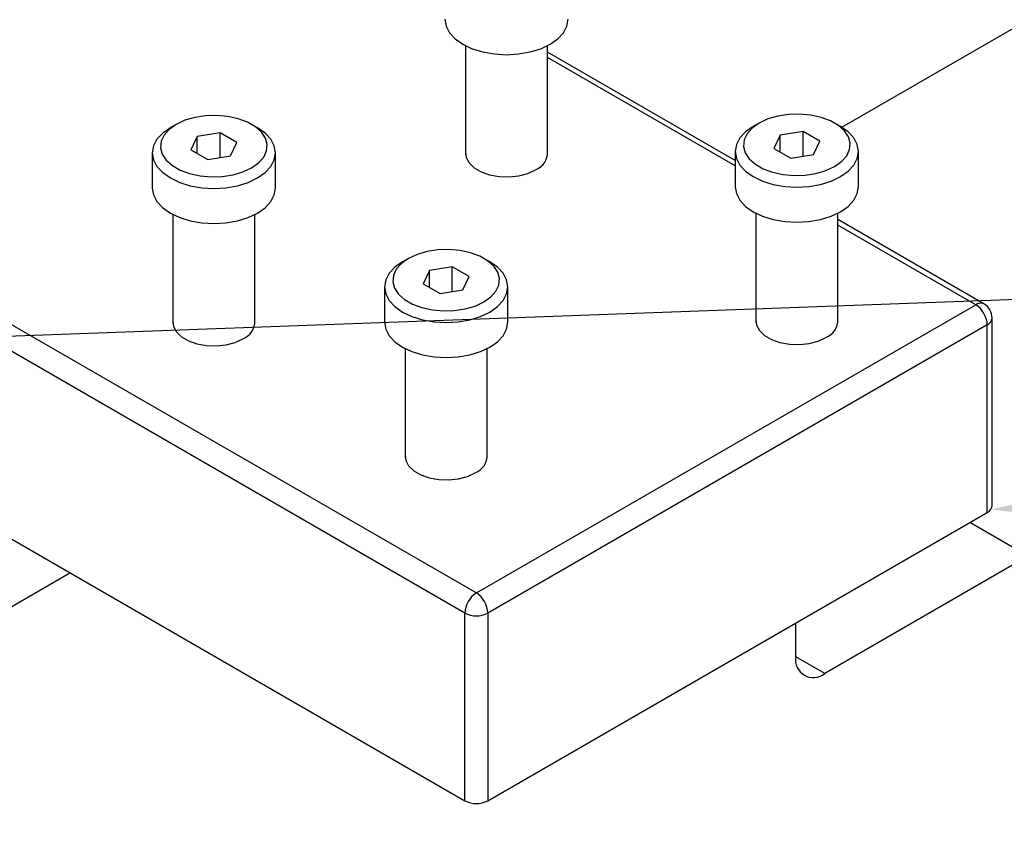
# Model space of a CAD drawing. Header units: inches. Extents: x 220 to 877, y 4 to 174.
# Tile 478 of 656: x 499.99 to 505.99, y 143.4 to 148.3. Entities that reach past the tile are written whole.
import ezdxf

# ---------------------------------------------------------------- set-up
doc = ezdxf.new("R2010")
doc.units = ezdxf.units.IN
doc.header["$LTSCALE"] = 0.5
doc.header["$MEASUREMENT"] = 0
for name, color, linetype in [('DSS-M-S', 53, 'Continuous'), ('MFT-M-S', 8, 'Continuous'), ('RAI-M-S', 8, 'Continuous'), ('SID-M-S', 105, 'Continuous'), ('SVD-M-S', 8, 'Continuous')]:
    doc.layers.add(name, color=color, linetype=linetype)

msp = doc.modelspace()

# ---------------------------------------------------------------- linework, layer by layer
at = {"layer": 'DSS-M-S', "linetype": 'Continuous', "lineweight": 25}
for p, q in [((504.99792, 147.64098), (506.13062, 148.29488)), ((494.1098, 141.35541), (500.29728, 144.92736))]:
    msp.add_line(p, q, dxfattribs=at)
at = {"layer": 'MFT-M-S', "linetype": 'Continuous', "lineweight": 25}
for p, q in [((506.13062, 145.02871), (505.77632, 145.23325)), ((506.13062, 145.02871), (504.89318, 144.31436)), ((495.52402, 142.17182), (500.29728, 144.92736)), ((504.71641, 144.41644), (504.71641, 144.62137)), ((504.89318, 144.31436), (504.71641, 144.41641))]:
    msp.add_line(p, q, dxfattribs=at)
msp.add_arc((504.82417, 144.39896), 0.10918, 170.785963, 309.203285, dxfattribs=at)
at = {"layer": 'RAI-M-S', "linetype": 'Continuous', "lineweight": 25}
for p, q in [((504.34848, 147.43947), (503.20571, 148.09918)), ((504.34848, 147.40566), (503.20571, 148.06536)), ((497.89283, 147.62187), (502.77186, 144.80526)), ((502.70115, 144.68279), (497.82211, 147.4994)), ((502.70571, 147.49221), (502.70567, 147.49181)), ((502.70567, 147.49181), (502.70931, 147.45702)), ((502.70931, 147.45702), (502.72728, 147.42373)), ((502.72728, 147.42373), (502.75852, 147.3939)), ((502.75852, 147.3939), (502.80122, 147.36925)), ((502.80122, 147.36925), (502.8529, 147.35121)), ((503.0853, 147.35933), (503.13284, 147.38083)), ((502.8529, 147.35121), (502.91056, 147.34084)), ((502.91056, 147.34084), (502.97083, 147.33874)), ((502.97083, 147.33874), (503.03023, 147.34502)), ((503.03023, 147.34502), (503.0853, 147.35933)), ((505.86242, 146.56549), (504.97348, 147.07867)), ((505.81242, 146.56054), (504.97348, 147.04485)), ((502.77186, 144.80526), (505.81242, 146.56054)), ((500.9238, 146.46354), (500.92376, 146.46314)), ((500.92376, 146.46314), (500.9274, 146.42834)), ((504.47348, 146.4717), (504.47343, 146.4713)), ((504.47343, 146.4713), (504.47708, 146.43651)), ((505.91242, 145.33573), (505.91242, 146.47889)), ((500.9274, 146.42834), (500.94537, 146.39506)), ((505.88313, 146.43807), (502.84257, 144.68279)), ((504.47708, 146.43651), (504.49505, 146.40322)), ((504.49505, 146.40322), (504.52629, 146.37339)), ((505.88313, 145.29491), (505.88313, 146.43807)), ((497.82211, 146.35624), (502.70115, 143.53963)), ((500.94537, 146.39506), (500.97661, 146.36522)), ((500.97661, 146.36522), (501.01931, 146.34057)), ((501.30339, 146.33065), (501.35093, 146.35215)), ((504.52629, 146.37339), (504.56899, 146.34874)), ((504.56899, 146.34874), (504.62067, 146.3307)), ((504.85307, 146.33882), (504.90061, 146.36032)), ((501.01931, 146.34057), (501.07099, 146.32254)), ((501.07099, 146.32254), (501.12865, 146.31217)), ((501.12865, 146.31217), (501.18893, 146.31006)), ((501.18893, 146.31006), (501.24833, 146.31635)), ((501.24833, 146.31635), (501.30339, 146.33065)), ((504.62067, 146.3307), (504.67832, 146.32033)), ((504.67832, 146.32033), (504.7386, 146.31823)), ((504.7386, 146.31823), (504.798, 146.32451)), ((504.798, 146.32451), (504.85307, 146.33882)), ((502.33801, 145.64713), (502.33797, 145.64673)), ((502.33797, 145.64673), (502.34162, 145.61193)), ((502.34162, 145.61193), (502.35958, 145.57865)), ((502.35958, 145.57865), (502.39082, 145.54882)), ((502.39082, 145.54882), (502.43353, 145.52417)), ((502.43353, 145.52417), (502.48521, 145.50613)), ((502.48521, 145.50613), (502.54286, 145.49576)), ((502.66254, 145.49994), (502.71761, 145.51425)), ((502.71761, 145.51425), (502.76514, 145.53575)), ((502.54286, 145.49576), (502.60314, 145.49365)), ((502.60314, 145.49365), (502.66254, 145.49994)), ((502.84257, 143.53963), (505.88313, 145.29491)), ((502.70115, 143.53963), (502.70115, 144.68279)), ((502.84257, 144.68279), (502.84257, 143.53963))]:
    msp.add_line(p, q, dxfattribs=at)
for centre, radius, start, end in [((503.08728, 147.49016), 0.11845, 292.622387, 0.992107), ((505.84171, 146.51965), 0.0503, 65.692881, 125.617577), ((505.72961, 146.43108), 0.15368, 2.605478, 57.394522), ((505.81242, 146.47889), 0.1, 0, 60.002688), ((501.30537, 146.46149), 0.11845, 292.622387, 0.992107), ((504.85504, 146.46965), 0.11845, 292.622387, 0.992107), ((505.86238, 146.48388), 0.05029, 294.374658, 354.305201), ((502.71958, 145.64508), 0.11845, 292.622387, 0.992107), ((505.86238, 145.34072), 0.05029, 294.374658, 354.305201), ((502.85467, 144.6758), 0.15368, 122.605478, 177.394522), ((502.68905, 144.6758), 0.15368, 2.605478, 57.394522), ((502.77186, 144.81926), 0.1537, 242.609672, 297.390328), ((502.77186, 143.6761), 0.1537, 242.609672, 297.390328)]:
    msp.add_arc(centre, radius, start, end, dxfattribs=at)
at = {"layer": 'SID-M-S'}
msp.add_line((497.78356, 146.29052), (510.65747, 146.76253), dxfattribs=at)
msp.add_solid([(506.06198, 145.29558), (505.90487, 145.31373), (506.06198, 145.29558), (506.05937, 145.34752)], dxfattribs=at)
at = {"layer": 'SVD-M-S', "linetype": 'Continuous', "lineweight": 25}
for p, q in [((502.58071, 148.29962), (502.58792, 148.25739)), ((503.3235, 148.25739), (503.33071, 148.29962)), ((502.58792, 148.25739), (502.60926, 148.21678)), ((502.60926, 148.21678), (502.64391, 148.17935)), ((503.26751, 148.17935), (503.30216, 148.21678)), ((503.30216, 148.21678), (503.3235, 148.25739)), ((502.64391, 148.17935), (502.69054, 148.14655)), ((502.69054, 148.14655), (502.74737, 148.11962)), ((503.16405, 148.11962), (503.22087, 148.14655)), ((503.22087, 148.14655), (503.26751, 148.17935)), ((502.70571, 148.13827), (502.70571, 147.47395)), ((502.74737, 148.11962), (502.8122, 148.09962)), ((502.8122, 148.09962), (502.88255, 148.0873)), ((502.88255, 148.0873), (502.95571, 148.08314)), ((502.95571, 148.08314), (503.02887, 148.0873)), ((503.02887, 148.0873), (503.09922, 148.09962)), ((503.09922, 148.09962), (503.16405, 148.11962)), ((503.20571, 147.47395), (503.20571, 148.13827)), ((504.74049, 147.72164), (504.67264, 147.71959)), ((504.80759, 147.71551), (504.74049, 147.72164)), ((500.99679, 147.68347), (500.94399, 147.65878)), ((501.05733, 147.70128), (500.99679, 147.68347)), ((501.12296, 147.71143), (501.05733, 147.70128)), ((501.19081, 147.71348), (501.12296, 147.71143)), ((501.25792, 147.70734), (501.19081, 147.71348)), ((501.32135, 147.69329), (501.25792, 147.70734)), ((501.37833, 147.67193), (501.32135, 147.69329)), ((501.42637, 147.64419), (501.37833, 147.67193)), ((504.49367, 147.66695), (504.45091, 147.63647)), ((504.49363, 147.66693), (504.45827, 147.64651)), ((504.54647, 147.69163), (504.49367, 147.66695)), ((504.60701, 147.70944), (504.54647, 147.69163)), ((504.67264, 147.71959), (504.60701, 147.70944)), ((504.87102, 147.70145), (504.80759, 147.71551)), ((504.92801, 147.68009), (504.87102, 147.70145)), ((504.97605, 147.65235), (504.92801, 147.68009)), ((504.98869, 147.64651), (504.95332, 147.66693)), ((500.862, 147.60556), (500.82735, 147.56814)), ((500.90864, 147.63837), (500.862, 147.60556)), ((500.90123, 147.6283), (500.87039, 147.59335)), ((500.94399, 147.65878), (500.90123, 147.6283)), ((500.94395, 147.65876), (500.90859, 147.63834)), ((501.21116, 147.6066), (501.07174, 147.58504)), ((501.31322, 147.54768), (501.21116, 147.6066)), ((501.21116, 147.45719), (501.21116, 147.6066)), ((501.43901, 147.63834), (501.40365, 147.65876)), ((501.46338, 147.6113), (501.42637, 147.64419)), ((501.4856, 147.60556), (501.43901, 147.63834)), ((501.48773, 147.57468), (501.46338, 147.6113)), ((501.52026, 147.56814), (501.4856, 147.60556)), ((504.41168, 147.61373), (504.37702, 147.5763)), ((504.42006, 147.60152), (504.40248, 147.56363)), ((504.45831, 147.64653), (504.41168, 147.61373)), ((504.45091, 147.63647), (504.42006, 147.60152)), ((504.76083, 147.61477), (504.62141, 147.5932)), ((504.8629, 147.55585), (504.76083, 147.61477)), ((504.76083, 147.46535), (504.76083, 147.61477)), ((505.01305, 147.61946), (504.97605, 147.65235)), ((505.03528, 147.61373), (504.98869, 147.64651)), ((505.0374, 147.58284), (505.01305, 147.61946)), ((505.06993, 147.5763), (505.03528, 147.61373)), ((500.82735, 147.56814), (500.80601, 147.52752)), ((500.8528, 147.55547), (500.84925, 147.5163)), ((500.87039, 147.59335), (500.8528, 147.55547)), ((501.07174, 147.58504), (501.03438, 147.50455)), ((501.07174, 147.48299), (501.07174, 147.58504)), ((501.27586, 147.4672), (501.31322, 147.54768)), ((501.49836, 147.53594), (501.48773, 147.57468)), ((501.5416, 147.52752), (501.52026, 147.56814)), ((504.37702, 147.5763), (504.35568, 147.53569)), ((504.40248, 147.56363), (504.39892, 147.52446)), ((504.62141, 147.5932), (504.58406, 147.51272)), ((504.62141, 147.49115), (504.62141, 147.5932)), ((504.82554, 147.47536), (504.8629, 147.55585)), ((505.04803, 147.5441), (505.0374, 147.58284)), ((505.04448, 147.50493), (505.04803, 147.5441)), ((505.09127, 147.53569), (505.06993, 147.5763)), ((500.80601, 147.52752), (500.7988, 147.48529)), ((500.7988, 147.48529), (500.7988, 147.27095)), ((500.7988, 147.48529), (500.80601, 147.44306)), ((500.84925, 147.5163), (500.85987, 147.47756)), ((501.03438, 147.50455), (501.13644, 147.44563)), ((501.47721, 147.45888), (501.4948, 147.49677)), ((501.4948, 147.49677), (501.49836, 147.53594)), ((501.5488, 147.48529), (501.5416, 147.52752)), ((501.5416, 147.44306), (501.5488, 147.48529)), ((501.5488, 147.27095), (501.5488, 147.48529)), ((504.35568, 147.53569), (504.34848, 147.49346)), ((504.34848, 147.49346), (504.34848, 147.27911)), ((504.34848, 147.49346), (504.35568, 147.45122)), ((504.39892, 147.52446), (504.40955, 147.48572)), ((504.40955, 147.48572), (504.4339, 147.44911)), ((504.58406, 147.51272), (504.68612, 147.4538)), ((505.02689, 147.46705), (505.04448, 147.50493)), ((505.09848, 147.49346), (505.09127, 147.53569)), ((505.09127, 147.45122), (505.09848, 147.49346)), ((505.09848, 147.27911), (505.09848, 147.49346)), ((500.80601, 147.44306), (500.82735, 147.40245)), ((500.85987, 147.47756), (500.88422, 147.44094)), ((500.88422, 147.44094), (500.92123, 147.40805)), ((501.13644, 147.44563), (501.27586, 147.4672)), ((501.40361, 147.39345), (501.44637, 147.42393)), ((501.44637, 147.42393), (501.47721, 147.45888)), ((501.52026, 147.40245), (501.5416, 147.44306)), ((504.35568, 147.45122), (504.37702, 147.41061)), ((504.4339, 147.44911), (504.4709, 147.41621)), ((504.68612, 147.4538), (504.82554, 147.47536)), ((504.95329, 147.40162), (504.99604, 147.4321)), ((504.99604, 147.4321), (505.02689, 147.46705)), ((505.06993, 147.41061), (505.09127, 147.45122)), ((500.82735, 147.40245), (500.862, 147.36502)), ((500.862, 147.36502), (500.90864, 147.33221)), ((500.92123, 147.40805), (500.96927, 147.38031)), ((500.96927, 147.38031), (501.02625, 147.35895)), ((501.29027, 147.35096), (501.35081, 147.36877)), ((501.35081, 147.36877), (501.40361, 147.39345)), ((501.43897, 147.33221), (501.4856, 147.36502)), ((501.4856, 147.36502), (501.52026, 147.40245)), ((504.37702, 147.41061), (504.41168, 147.37318)), ((504.41168, 147.37318), (504.45831, 147.34038)), ((504.4709, 147.41621), (504.51895, 147.38848)), ((504.51895, 147.38848), (504.57593, 147.36711)), ((504.57593, 147.36711), (504.63936, 147.35306)), ((504.83995, 147.35913), (504.90048, 147.37693)), ((504.90048, 147.37693), (504.95329, 147.40162)), ((504.98864, 147.34038), (505.03528, 147.37318)), ((505.03528, 147.37318), (505.06993, 147.41061)), ((500.90864, 147.33221), (500.96546, 147.30529)), ((500.96546, 147.30529), (501.03029, 147.28529)), ((501.02625, 147.35895), (501.08968, 147.34489)), ((501.08968, 147.34489), (501.15679, 147.33876)), ((501.15679, 147.33876), (501.22464, 147.34081)), ((501.22464, 147.34081), (501.29027, 147.35096)), ((501.31731, 147.28529), (501.38214, 147.30529)), ((501.38214, 147.30529), (501.43897, 147.33221)), ((504.45831, 147.34038), (504.51514, 147.31346)), ((504.51514, 147.31346), (504.57997, 147.29345)), ((504.63936, 147.35306), (504.70647, 147.34692)), ((504.70647, 147.34692), (504.77432, 147.34897)), ((504.77432, 147.34897), (504.83995, 147.35913)), ((504.86698, 147.29345), (504.93182, 147.31346)), ((504.93182, 147.31346), (504.98864, 147.34038)), ((500.7988, 147.27095), (500.80601, 147.22872)), ((501.03029, 147.28529), (501.10064, 147.27297)), ((501.10064, 147.27297), (501.1738, 147.26881)), ((501.1738, 147.26881), (501.24696, 147.27297)), ((501.24696, 147.27297), (501.31731, 147.28529)), ((501.5416, 147.22872), (501.5488, 147.27095)), ((501.5488, 147.27095), (501.5488, 147.27095)), ((504.34848, 147.27911), (504.35568, 147.23688)), ((504.57997, 147.29345), (504.65032, 147.28113)), ((504.65032, 147.28113), (504.72348, 147.27697)), ((504.72348, 147.27697), (504.79664, 147.28113)), ((504.79664, 147.28113), (504.86698, 147.29345)), ((505.09127, 147.23688), (505.09848, 147.27911)), ((505.09848, 147.27911), (505.09848, 147.27911)), ((500.80601, 147.22872), (500.82735, 147.1881)), ((500.82735, 147.1881), (500.862, 147.15068)), ((501.4856, 147.15068), (501.52026, 147.1881)), ((501.52026, 147.1881), (501.5416, 147.22872)), ((504.35568, 147.23688), (504.37702, 147.19627)), ((504.37702, 147.19627), (504.41168, 147.15884)), ((505.03528, 147.15884), (505.06993, 147.19627)), ((505.06993, 147.19627), (505.09127, 147.23688)), ((500.862, 147.15068), (500.90864, 147.11787)), ((501.43897, 147.11787), (501.4856, 147.15068)), ((504.41168, 147.15884), (504.45831, 147.12604)), ((504.45831, 147.12604), (504.51514, 147.09911)), ((504.93182, 147.09911), (504.98864, 147.12604)), ((504.98864, 147.12604), (505.03528, 147.15884)), ((500.90864, 147.11787), (500.96546, 147.09095)), ((500.9238, 147.10959), (500.9238, 146.44528)), ((500.96546, 147.09095), (501.03029, 147.07094)), ((501.03029, 147.07094), (501.10064, 147.05863)), ((501.24696, 147.05863), (501.31731, 147.07094)), ((501.31731, 147.07094), (501.38214, 147.09095)), ((501.38214, 147.09095), (501.43897, 147.11787)), ((501.4238, 146.44528), (501.4238, 147.10959)), ((504.47348, 147.11776), (504.47348, 146.45344)), ((504.51514, 147.09911), (504.57997, 147.07911)), ((504.57997, 147.07911), (504.65032, 147.06679)), ((504.65032, 147.06679), (504.72348, 147.06263)), ((504.72348, 147.06263), (504.79664, 147.06679)), ((504.79664, 147.06679), (504.86698, 147.07911)), ((504.86698, 147.07911), (504.93182, 147.09911)), ((504.97348, 146.45344), (504.97348, 147.11776)), ((501.10064, 147.05863), (501.1738, 147.05447)), ((501.1738, 147.05447), (501.24696, 147.05863)), ((502.47154, 146.88487), (502.41101, 146.86706)), ((502.53717, 146.89502), (502.47154, 146.88487)), ((502.60502, 146.89707), (502.53717, 146.89502)), ((502.67213, 146.89094), (502.60502, 146.89707)), ((502.73556, 146.87688), (502.67213, 146.89094)), ((502.32285, 146.82196), (502.27621, 146.78915)), ((502.3582, 146.84238), (502.31545, 146.81189)), ((502.35817, 146.84235), (502.32281, 146.82193)), ((502.41101, 146.86706), (502.3582, 146.84238)), ((502.79254, 146.85552), (502.73556, 146.87688)), ((502.84059, 146.82778), (502.79254, 146.85552)), ((502.85322, 146.82193), (502.81786, 146.84235)), ((502.87759, 146.79489), (502.84059, 146.82778)), ((502.89982, 146.78915), (502.85322, 146.82193)), ((502.27621, 146.78915), (502.24156, 146.75173)), ((502.2846, 146.77695), (502.26702, 146.73906)), ((502.31545, 146.81189), (502.2846, 146.77695)), ((502.48595, 146.76863), (502.4486, 146.68814)), ((502.62537, 146.7902), (502.48595, 146.76863)), ((502.48595, 146.66658), (502.48595, 146.76863)), ((502.72743, 146.73128), (502.62537, 146.7902)), ((502.62537, 146.64078), (502.62537, 146.7902)), ((502.90194, 146.75827), (502.87759, 146.79489)), ((502.93447, 146.75173), (502.89982, 146.78915)), ((502.22022, 146.71112), (502.21301, 146.66888)), ((502.24156, 146.75173), (502.22022, 146.71112)), ((502.26702, 146.73906), (502.26346, 146.69989)), ((502.69008, 146.65079), (502.72743, 146.73128)), ((502.91257, 146.71953), (502.90194, 146.75827)), ((502.90901, 146.68036), (502.91257, 146.71953)), ((502.95581, 146.71112), (502.93447, 146.75173)), ((502.96301, 146.66888), (502.95581, 146.71112)), ((502.21301, 146.66888), (502.21301, 146.45454)), ((502.21301, 146.66888), (502.22022, 146.62665)), ((502.26346, 146.69989), (502.27409, 146.66115)), ((502.27409, 146.66115), (502.29844, 146.62453)), ((502.4486, 146.68814), (502.55066, 146.62922)), ((502.55066, 146.62922), (502.69008, 146.65079)), ((502.86058, 146.60753), (502.89143, 146.64247)), ((502.89143, 146.64247), (502.90901, 146.68036)), ((502.95581, 146.62665), (502.96301, 146.66888)), ((502.96301, 146.45454), (502.96301, 146.66888)), ((502.22022, 146.62665), (502.24156, 146.58604)), ((502.24156, 146.58604), (502.27621, 146.54861)), ((502.29844, 146.62453), (502.33544, 146.59164)), ((502.33544, 146.59164), (502.38349, 146.5639)), ((502.81782, 146.57704), (502.86058, 146.60753)), ((502.89982, 146.54861), (502.93447, 146.58604)), ((502.93447, 146.58604), (502.95581, 146.62665)), ((502.27621, 146.54861), (502.32285, 146.51581)), ((502.38349, 146.5639), (502.44047, 146.54254)), ((502.44047, 146.54254), (502.5039, 146.52848)), ((502.5039, 146.52848), (502.57101, 146.52235)), ((502.57101, 146.52235), (502.63886, 146.5244)), ((502.63886, 146.5244), (502.70448, 146.53455)), ((502.70448, 146.53455), (502.76502, 146.55236)), ((502.76502, 146.55236), (502.81782, 146.57704)), ((502.85318, 146.51581), (502.89982, 146.54861)), ((502.32285, 146.51581), (502.37968, 146.48888)), ((502.37968, 146.48888), (502.44451, 146.46888)), ((502.44451, 146.46888), (502.51486, 146.45656)), ((502.66117, 146.45656), (502.73152, 146.46888)), ((502.73152, 146.46888), (502.79635, 146.48888)), ((502.79635, 146.48888), (502.85318, 146.51581)), ((502.21301, 146.45454), (502.22022, 146.41231)), ((502.22022, 146.41231), (502.24156, 146.3717)), ((502.51486, 146.45656), (502.58801, 146.4524)), ((502.58801, 146.4524), (502.66117, 146.45656)), ((502.93447, 146.3717), (502.95581, 146.41231)), ((502.95581, 146.41231), (502.96301, 146.45454)), ((502.96301, 146.45454), (502.96301, 146.45454)), ((502.24156, 146.3717), (502.27621, 146.33427)), ((502.89982, 146.33427), (502.93447, 146.3717)), ((502.27621, 146.33427), (502.32285, 146.30146)), ((502.32285, 146.30146), (502.37968, 146.27454)), ((502.33801, 146.29318), (502.33801, 145.62887)), ((502.79635, 146.27454), (502.85318, 146.30146)), ((502.83801, 145.62887), (502.83801, 146.29318)), ((502.85318, 146.30146), (502.89982, 146.33427)), ((502.37968, 146.27454), (502.44451, 146.25454)), ((502.44451, 146.25454), (502.51486, 146.24222)), ((502.51486, 146.24222), (502.58801, 146.23806)), ((502.58801, 146.23806), (502.66117, 146.24222)), ((502.66117, 146.24222), (502.73152, 146.25454)), ((502.73152, 146.25454), (502.79635, 146.27454))]:
    msp.add_line(p, q, dxfattribs=at)

doc.saveas('drawing.dxf')
